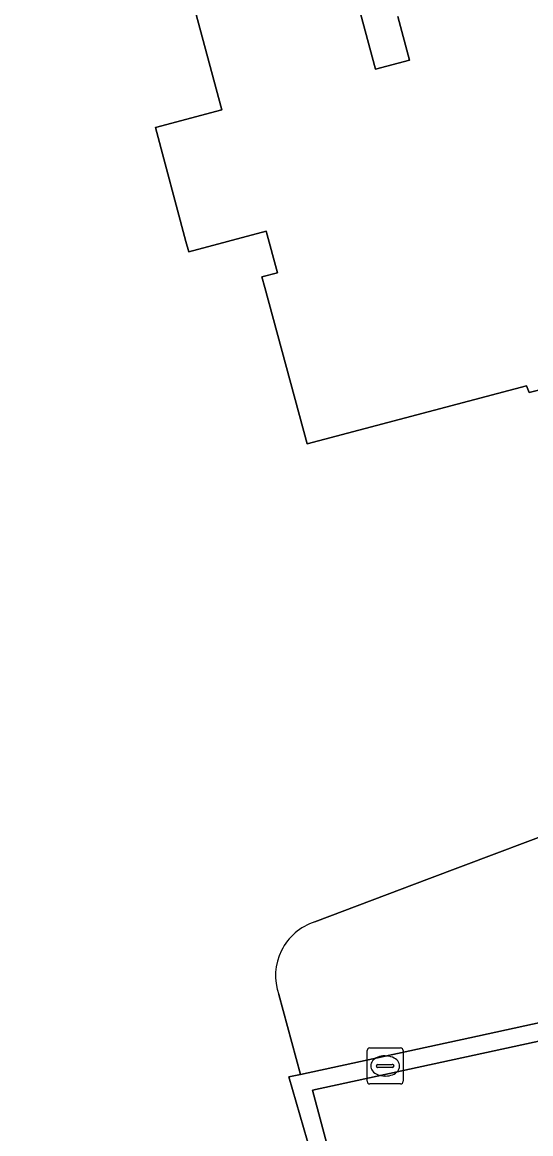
# Model space of a CAD drawing. Extents: x 162661 to 163484, y 380247 to 381230.
# Drawn here: x 162831.71 to 162845.83, y 380672.19 to 380703.07 of the extents above; entities that cross this region are included whole.
import ezdxf

# ---------------------------------------------------------------- set-up
doc = ezdxf.new("R2010")
doc.units = 0
for name, color, linetype in [('IMGEO_Erf', 7, 'Continuous'), ('IMGEO_Groenvoorziening', 7, 'Continuous'), ('IMGEO_Kolk', 7, 'Continuous'), ('IMGEO_Pand', 7, 'Continuous'), ('IMGEO_Rijbaan_lokaal_gesloten', 7, 'Continuous'), ('IMGEO_Rijbaan_lokaal_open', 7, 'Continuous')]:
    doc.layers.add(name, color=color, linetype=linetype)

msp = doc.modelspace()

# ---------------------------------------------------------------- linework, layer by layer
at = {"layer": 'IMGEO_Erf'}
for points in [[(162840.261, 380706.449), (162841.526, 380701.766), (162842.463, 380702.015), (162842.141, 380703.223)], [(162848.422, 380704.893), (162849.579, 380700.541), (162849.656, 380700.251), (162849.248, 380700.142), (162849.555, 380698.981), (162851.71, 380699.551), (162851.787, 380699.261), (162852.938, 380694.913), (162846.566, 380693.193), (162846.615, 380692.988), (162845.79, 380692.78), (162845.718, 380692.962), (162839.625, 380691.353), (162838.446, 380695.696), (162838.366, 380695.989), (162838.8, 380696.104), (162838.491, 380697.263), (162836.336, 380696.689), (162836.259, 380696.979), (162835.417, 380700.142), (162837.26, 380700.633), (162835.995, 380705.315)], [(162839.836, 380678.072), (162843.022, 380679.275), (162847.551, 380680.986), (162848.715, 380681.426), (162854.951, 380683.781)], [(162857.178, 380583.078), (162855.172, 380582.539), (162855.09, 380582.837), (162854.256, 380585.892), (162815.61, 380577.39), (162813.557, 380576.827), (162810.045, 380589.989), (162849.428, 380603.921), (162849.517, 380603.603), (162851.481, 380604.114), (162851.349, 380604.6), (162839.36, 380648.572), (162837.585, 380648.1), (162796.306, 380639.467), (162796.139, 380640.121), (162792.215, 380655.517), (162822.872, 380666.273), (162831.952, 380669.189), (162832.264, 380669.289), (162839.828, 380671.307), (162839.12, 380673.765), (162839.439, 380673.834), (162838.835, 380676.054)]]:
    msp.add_lwpolyline(points, dxfattribs=at)
msp.add_arc((162840.315, 380676.577), 1.57, 107.7729, 199.461, dxfattribs=at)
at = {"layer": 'IMGEO_Groenvoorziening'}
msp.add_lwpolyline([(162838.835, 380676.054), (162839.439, 380673.834), (162844.139, 380674.852), (162848.646, 380675.828), (162847.551, 380680.986), (162843.022, 380679.275), (162839.836, 380678.072)], dxfattribs=at)
msp.add_arc((162840.315, 380676.577), 1.57, 107.7729, 199.461, dxfattribs=at)
at = {"layer": 'IMGEO_Kolk'}
for p, q in [((162841.29, 380673.643), (162841.29, 380674.495)), ((162841.365, 380674.569), (162842.217, 380674.569)), ((162842.291, 380674.495), (162842.291, 380673.643)), ((162841.549, 380674.063), (162841.549, 380674.075)), ((162841.592, 380674.112), (162841.99, 380674.112)), ((162841.778, 380674.349), (162841.803, 380674.349)), ((162842.033, 380674.075), (162842.033, 380674.063)), ((162841.987, 380674.026), (162841.589, 380674.026)), ((162841.801, 380673.789), (162841.776, 380673.789)), ((162842.217, 380673.569), (162841.365, 380673.569))]:
    msp.add_line(p, q, dxfattribs=at)
for points in [[(162841.29, 380673.643), (162841.29, 380674.495)], [(162841.365, 380674.569), (162842.217, 380674.569)], [(162842.291, 380674.495), (162842.291, 380673.643)], [(162842.217, 380673.569), (162841.365, 380673.569)]]:
    msp.add_lwpolyline(points, dxfattribs=at)
for centre, radius, start, end in [((162841.367, 380674.493), 0.0765, 91.552, 178.448), ((162841.367, 380674.493), 0.0765, 91.552, 178.448), ((162842.215, 380674.493), 0.0765, 1.552, 88.448), ((162842.215, 380674.493), 0.0765, 1.552, 88.448), ((162841.589, 380674.072), 0.0403, 85.8775, 175.7526), ((162841.586, 380674.062), 0.0366, 178.938, 274.7102), ((162841.99, 380674.069), 0.043, 264.8664, 352.4533), ((162841.994, 380674.074), 0.0386, 1.7309, 96.639), ((162841.367, 380673.645), 0.0765, 181.552, 268.448), ((162841.367, 380673.645), 0.0765, 181.552, 268.448), ((162842.215, 380673.645), 0.0765, 271.552, 358.448), ((162842.215, 380673.645), 0.0765, 271.552, 358.448)]:
    msp.add_arc(centre, radius, start, end, dxfattribs=at)
for centre, major_axis, ratio, start_param, end_param in [((162841.777, 380674.069), (-0.387, 0.002), 0.722429, 4.712389, 7.853982), ((162841.802, 380674.069), (-0.39, 0.002), 0.717154, 1.570796, 4.712389)]:
    msp.add_ellipse(centre, major_axis=major_axis, ratio=ratio, start_param=start_param, end_param=end_param, dxfattribs=at)
at = {"layer": 'IMGEO_Pand'}
for points in [[(162842.141, 380703.223), (162842.463, 380702.015), (162841.526, 380701.766), (162840.261, 380706.449)], [(162835.995, 380705.315), (162837.26, 380700.633), (162835.417, 380700.142), (162836.259, 380696.979), (162836.336, 380696.689), (162838.491, 380697.263), (162838.8, 380696.104), (162838.366, 380695.989), (162838.446, 380695.696), (162839.625, 380691.353), (162845.718, 380692.962), (162845.79, 380692.78), (162846.615, 380692.988), (162846.566, 380693.193), (162852.938, 380694.913), (162851.787, 380699.261), (162851.71, 380699.551), (162849.555, 380698.981), (162849.248, 380700.142), (162849.656, 380700.251), (162849.579, 380700.541), (162848.422, 380704.893)]]:
    msp.add_lwpolyline(points, dxfattribs=at)
at = {"layer": 'IMGEO_Rijbaan_lokaal_gesloten'}
msp.add_lwpolyline([(162868.65, 380679.735), (162856.825, 380677.093), (162844.261, 380674.37), (162839.769, 380673.396), (162842.816, 380661.994), (162847.107, 380663.14), (162846.935, 380663.784), (162846.843, 380664.148)], dxfattribs=at)
at = {"layer": 'IMGEO_Rijbaan_lokaal_open'}
for points in [[(162856.396, 380677.507), (162849.857, 380676.09), (162848.646, 380675.828), (162844.139, 380674.852), (162839.439, 380673.834), (162839.12, 380673.765), (162839.828, 380671.307), (162840.696, 380667.951), (162844.57, 380653.583), (162845.436, 380650.19), (162846.559, 380645.717), (162849.741, 380633.782), (162853.306, 380620.608)], [(162853.834, 380620.756), (162845.2, 380653.071), (162842.816, 380661.994), (162839.769, 380673.396), (162844.261, 380674.37), (162856.825, 380677.093)]]:
    msp.add_lwpolyline(points, dxfattribs=at)

doc.saveas('drawing.dxf')
